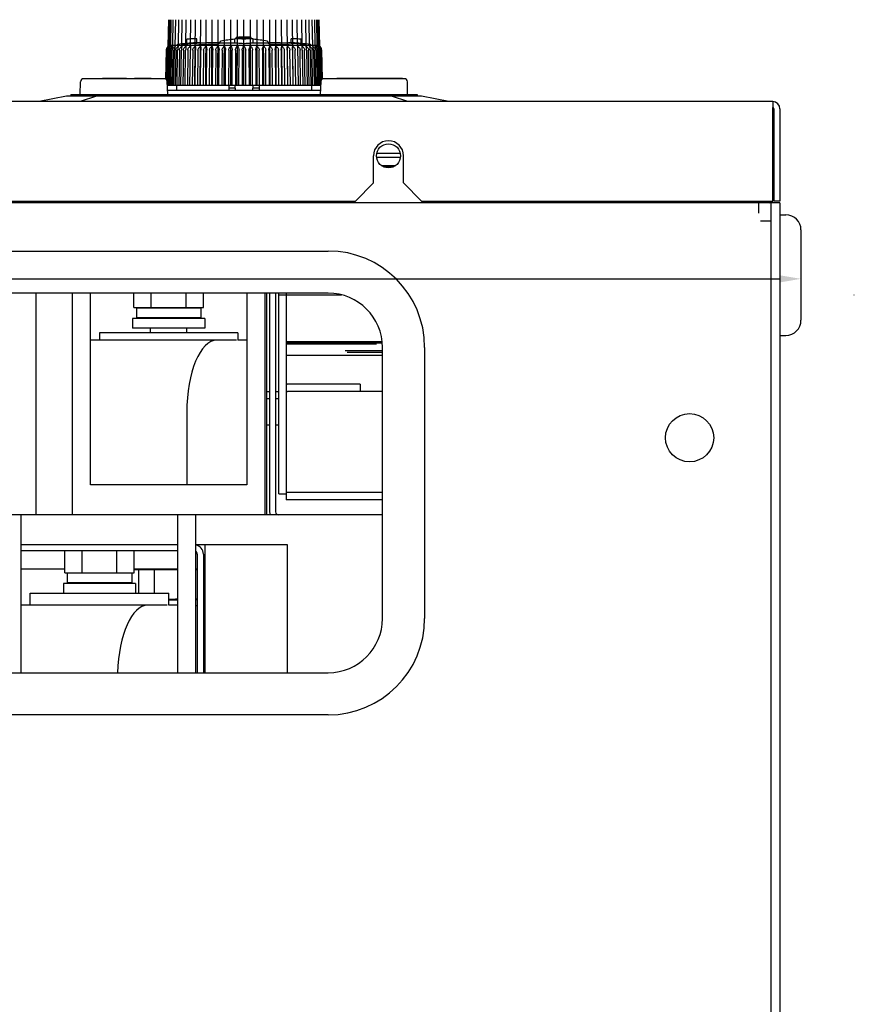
# Model space of a CAD drawing. Header units: millimetres. Extents: x 1117 to 38156, y -1945 to 7303.
# Tile 323 of 656: x 10977 to 11116, y 1520 to 1683. Entities that reach past the tile are written whole.
import ezdxf

# ---------------------------------------------------------------- set-up
doc = ezdxf.new("R2010")
doc.units = ezdxf.units.MM
doc.styles.get("Standard").update_dxf_attribs({"font": 'arial.ttf'})
doc.dimstyles.new('DIMSTYLE_1', dxfattribs={"dimtxt": 4.2, "dimasz": 3.6, "dimexe": 2.5, "dimexo": 0, "dimgap": 1.05, "dimtad": 1, "dimdsep": 46, "dimtxsty": 'Standard', "dimblk": '_FILLED', "dimblk1": '_FILLED', "dimblk2": '_FILLED', "dimcen": 0.09, "dimazin": 2, "dimtp": 0.01, "dimtm": 0.01, "dimtfac": 1, "dimtofl": 0, "dimtmove": 0, "dimatfit": 3, "dimldrblk": '_FILLED', "dimfxl": 0, "dimtolj": 1, "dimarcsym": 0})

# ---------------------------------------------------------------- blocks, each defined once
blk = doc.blocks.new('_FILLED')
at = {"color": 0, "linetype": 'ByBlock'}
blk.add_solid([(0, 0), (-1, 0.167), (-1, -0.167)], dxfattribs=at)
blk = doc.blocks.new('*D59')
at = {"color": 0, "linetype": 'Continuous', "lineweight": -2}
for p, q in [((10789.92, 1647.26), (10789.92, 1637.64)), ((11106.92, 1647.26), (11106.92, 1637.64)), ((10793.52, 1640.14), (11103.32, 1640.14))]:
    blk.add_line(p, q, dxfattribs=at)
at = {"layer": 'Defpoints', "color": 0, "linetype": 'Continuous'}
for p in [(10789.92, 1647.26), (11106.92, 1647.26), (11106.92, 1640.14)]:
    blk.add_point(p, dxfattribs=at)
at = {"color": 0, "linetype": 'Continuous', "lineweight": -2, "xscale": 3.6, "yscale": 3.6, "zscale": 3.6, "rotation": 180}
blk.add_blockref('_FILLED', (10789.92, 1640.14), dxfattribs=at)
at = {"color": 0, "linetype": 'Continuous', "lineweight": -2, "xscale": 3.6, "yscale": 3.6, "zscale": 3.6}
blk.add_blockref('_FILLED', (11106.92, 1640.14), dxfattribs=at)
at = {"color": 0, "linetype": 'Continuous', "insert": (10948.42, 1646.79), "char_height": 4.2, "width": 8.4, "attachment_point": 2, "line_spacing_factor": 0.9}
blk.add_mtext('\\A1;317', dxfattribs=at)

msp = doc.modelspace()

# ---------------------------------------------------------------- linework, layer by layer
at = {"color": 7, "linetype": 'Continuous'}
for p, q in [((11001.833, 1678.751), (11001.91, 1683.162)), ((11001.881, 1678.751), (11001.958, 1683.162)), ((11002.024, 1678.751), (11002.1, 1683.162)), ((11002.262, 1678.751), (11002.336, 1683.162)), ((11002.592, 1678.751), (11002.664, 1683.162)), ((11003.012, 1678.751), (11003.082, 1683.162)), ((11003.519, 1678.751), (11003.586, 1683.162)), ((11004.109, 1678.751), (11004.172, 1683.162)), ((11004.777, 1678.751), (11004.836, 1683.162)), ((11005.519, 1678.751), (11005.574, 1683.162)), ((11006.255, 1672.164), (11006.378, 1683.162)), ((11007.134, 1672.164), (11007.244, 1683.162)), ((11008.068, 1672.164), (11008.164, 1683.162)), ((11009.051, 1672.164), (11009.132, 1683.162)), ((11010.074, 1672.164), (11010.14, 1683.162)), ((11011.131, 1672.164), (11011.181, 1683.162)), ((11012.213, 1672.164), (11012.246, 1683.162)), ((11013.311, 1672.164), (11013.328, 1683.162)), ((11014.418, 1672.164), (11014.418, 1683.162)), ((11015.525, 1672.164), (11015.508, 1683.162)), ((11016.623, 1672.164), (11016.59, 1683.162)), ((11017.705, 1672.164), (11017.655, 1683.162)), ((11018.762, 1672.164), (11018.696, 1683.162)), ((11019.785, 1672.164), (11019.704, 1683.162)), ((11020.768, 1672.164), (11020.672, 1683.162)), ((11021.702, 1672.164), (11021.592, 1683.162)), ((11022.581, 1672.164), (11022.458, 1683.162)), ((11023.317, 1678.751), (11023.263, 1683.162)), ((11024.059, 1678.751), (11024, 1683.162)), ((11024.727, 1678.751), (11024.664, 1683.162)), ((11025.317, 1678.751), (11025.25, 1683.162)), ((11025.824, 1678.751), (11025.754, 1683.162)), ((11026.244, 1678.751), (11026.172, 1683.162)), ((11026.574, 1678.751), (11026.5, 1683.162)), ((11026.812, 1678.751), (11026.736, 1683.162)), ((11026.955, 1678.751), (11026.878, 1683.162)), ((11027.003, 1678.751), (11026.926, 1683.162)), ((11002.16, 1678.93), (11002.218, 1678.938)), ((11002.218, 1678.938), (11026.618, 1678.938)), ((11004.1, 1679.017), (11004.107, 1679.018)), ((11004.918, 1679.219), (11004.918, 1679.922)), ((11005.519, 1678.751), (11005.511, 1678.084)), ((11006.256, 1672.264), (11006.329, 1678.751)), ((11006.584, 1679.311), (11006.584, 1680.011)), ((11007.015, 1679.319), (11008.117, 1679.319)), ((11007.135, 1672.264), (11007.2, 1678.751)), ((11008.069, 1672.264), (11008.126, 1678.751)), ((11008.111, 1679.319), (11008.119, 1679.319)), ((11008.556, 1679.316), (11008.424, 1679.317)), ((11008.751, 1679.313), (11008.556, 1679.316)), ((11009.208, 1679.304), (11008.751, 1679.313)), ((11009.052, 1672.264), (11009.099, 1678.751)), ((11009.453, 1679.299), (11009.208, 1679.304)), ((11009.604, 1679.297), (11009.453, 1679.299)), ((11009.742, 1679.296), (11009.604, 1679.297)), ((11009.868, 1679.295), (11009.742, 1679.296)), ((11009.983, 1679.295), (11009.868, 1679.295)), ((11010.085, 1679.296), (11009.983, 1679.295)), ((11010.075, 1672.264), (11010.114, 1678.751)), ((11010.333, 1679.245), (11010.081, 1679.028)), ((11010.174, 1679.298), (11010.085, 1679.296)), ((11010.347, 1679.303), (11010.318, 1679.302)), ((11010.366, 1679.269), (11010.333, 1679.245)), ((11010.418, 1679.307), (11010.418, 1679.4)), ((11010.533, 1679.319), (11010.495, 1679.316)), ((11010.531, 1679.319), (11012.918, 1679.319)), ((11011.131, 1672.264), (11011.161, 1678.751)), ((11012.213, 1672.264), (11012.233, 1678.751)), ((11012.918, 1679.311), (11012.918, 1680.011)), ((11013.118, 1680.009), (11013.118, 1680.214)), ((11013.311, 1672.264), (11013.321, 1678.751)), ((11014.418, 1679.219), (11014.418, 1679.922)), ((11014.418, 1672.264), (11014.418, 1678.751)), ((11015.352, 1680.11), (11015.352, 1680.188)), ((11015.352, 1680.004), (11015.352, 1680.072)), ((11015.525, 1672.264), (11015.515, 1678.751)), ((11015.618, 1680.008), (11015.618, 1680.222)), ((11015.918, 1679.311), (11015.918, 1680.011)), ((11015.918, 1679.319), (11018.305, 1679.319)), ((11016.623, 1672.264), (11016.603, 1678.751)), ((11017.705, 1672.264), (11017.675, 1678.751)), ((11018.418, 1679.307), (11018.418, 1679.4)), ((11018.503, 1679.245), (11018.458, 1679.277)), ((11018.503, 1679.245), (11018.755, 1679.028)), ((11018.503, 1679.245), (11018.503, 1679.245)), ((11018.761, 1672.264), (11018.722, 1678.751)), ((11018.888, 1679.295), (11018.78, 1679.296)), ((11019.008, 1679.295), (11018.888, 1679.295)), ((11019.14, 1679.296), (11019.008, 1679.295)), ((11019.285, 1679.298), (11019.14, 1679.296)), ((11019.442, 1679.3), (11019.285, 1679.298)), ((11020.072, 1679.312), (11019.442, 1679.3)), ((11019.785, 1672.264), (11019.737, 1678.751)), ((11020.271, 1679.316), (11020.072, 1679.312)), ((11020.412, 1679.317), (11020.271, 1679.316)), ((11020.412, 1679.317), (11020.717, 1679.319)), ((11020.767, 1672.264), (11020.711, 1678.751)), ((11020.719, 1679.319), (11021.821, 1679.319)), ((11021.701, 1672.264), (11021.637, 1678.751)), ((11022.252, 1679.311), (11022.252, 1680.011)), ((11022.58, 1672.264), (11022.508, 1678.751)), ((11023.317, 1678.751), (11023.397, 1672.264)), ((11023.918, 1679.219), (11023.918, 1679.922)), ((11024.729, 1679.018), (11024.736, 1679.017)), ((11026.676, 1678.93), (11026.618, 1678.938)), ((11001.439, 1673.284), (11001.523, 1678.084)), ((11001.546, 1678.084), (11001.462, 1673.271)), ((11001.514, 1673.237), (11001.598, 1678.084)), ((11001.667, 1678.084), (11001.582, 1673.153)), ((11001.682, 1672.894), (11001.771, 1678.084)), ((11001.885, 1678.084), (11001.787, 1672.264)), ((11001.941, 1672.264), (11002.04, 1678.084)), ((11002.199, 1678.084), (11002.103, 1672.264)), ((11002.307, 1672.264), (11002.403, 1678.084)), ((11002.605, 1678.084), (11002.513, 1672.264)), ((11002.765, 1672.264), (11002.857, 1678.084)), ((11003.102, 1678.084), (11003.014, 1672.264)), ((11003.312, 1672.264), (11003.4, 1678.084)), ((11003.684, 1678.084), (11003.601, 1672.264)), ((11003.943, 1672.264), (11004.026, 1678.084)), ((11004.348, 1678.084), (11004.27, 1672.264)), ((11004.654, 1672.264), (11004.732, 1678.084)), ((11005.089, 1678.084), (11005.017, 1672.264)), ((11005.439, 1672.264), (11005.511, 1678.084)), ((11005.901, 1678.084), (11005.835, 1672.264)), ((11006.292, 1672.264), (11006.358, 1678.084)), ((11006.777, 1678.084), (11006.719, 1672.264)), ((11007.208, 1672.264), (11007.266, 1678.084)), ((11007.712, 1678.084), (11007.661, 1672.264)), ((11008.178, 1672.264), (11008.229, 1678.084)), ((11008.698, 1678.084), (11008.655, 1672.264)), ((11009.196, 1672.264), (11009.239, 1678.084)), ((11009.727, 1678.084), (11009.693, 1672.264)), ((11010.253, 1672.264), (11010.288, 1678.084)), ((11010.792, 1678.084), (11010.766, 1672.264)), ((11011.342, 1672.264), (11011.369, 1678.084)), ((11011.885, 1678.084), (11011.867, 1672.264)), ((11012.455, 1672.264), (11012.473, 1678.084)), ((11012.997, 1678.084), (11012.988, 1672.264)), ((11013.582, 1672.264), (11013.591, 1678.084)), ((11014.12, 1678.084), (11014.12, 1672.264)), ((11014.716, 1672.264), (11014.716, 1678.084)), ((11015.245, 1678.084), (11015.254, 1672.264)), ((11015.848, 1672.264), (11015.839, 1678.084)), ((11016.363, 1678.084), (11016.381, 1672.264)), ((11016.969, 1672.264), (11016.951, 1678.084)), ((11017.467, 1678.084), (11017.494, 1672.264)), ((11018.07, 1672.264), (11018.044, 1678.084)), ((11018.548, 1678.084), (11018.583, 1672.264)), ((11019.143, 1672.264), (11019.109, 1678.084)), ((11019.597, 1678.084), (11019.64, 1672.264)), ((11020.181, 1672.264), (11020.138, 1678.084)), ((11020.607, 1678.084), (11020.658, 1672.264)), ((11021.175, 1672.264), (11021.124, 1678.084)), ((11021.57, 1678.084), (11021.628, 1672.264)), ((11022.117, 1672.264), (11022.059, 1678.084)), ((11022.478, 1678.084), (11022.544, 1672.264)), ((11023.001, 1672.264), (11022.935, 1678.084)), ((11023.819, 1672.264), (11023.747, 1678.084)), ((11024.104, 1678.084), (11024.182, 1672.264)), ((11024.566, 1672.264), (11024.488, 1678.084)), ((11024.81, 1678.084), (11024.893, 1672.264)), ((11025.235, 1672.264), (11025.152, 1678.084)), ((11025.436, 1678.084), (11025.524, 1672.264)), ((11025.823, 1672.264), (11025.735, 1678.084)), ((11025.979, 1678.084), (11026.071, 1672.264)), ((11026.323, 1672.264), (11026.231, 1678.084)), ((11026.433, 1678.084), (11026.529, 1672.264)), ((11026.733, 1672.264), (11026.637, 1678.084)), ((11026.796, 1678.084), (11026.895, 1672.264)), ((11027.049, 1672.264), (11026.951, 1678.084)), ((11027.065, 1678.084), (11027.155, 1672.894)), ((11027.254, 1673.153), (11027.169, 1678.084)), ((11027.238, 1678.084), (11027.322, 1673.237)), ((11027.374, 1673.271), (11027.29, 1678.084)), ((11027.313, 1678.084), (11027.397, 1673.284)), ((10987.236, 1670.764), (10987.273, 1672.873)), ((11001.183, 1673.364), (10987.773, 1673.364)), ((10990.939, 1673.364), (10990.939, 1673.464)), ((10990.939, 1673.464), (10994.918, 1673.464)), ((10991.939, 1673.364), (10991.939, 1673.464)), ((10992.518, 1673.364), (10992.518, 1673.464)), ((10993.318, 1673.364), (10993.318, 1673.464)), ((10994.918, 1673.364), (10994.918, 1673.464)), ((10996.218, 1673.364), (10996.218, 1673.464)), ((10996.218, 1673.464), (10999.018, 1673.464)), ((10999.018, 1673.364), (10999.018, 1673.464)), ((11001.763, 1670.764), (11001.683, 1672.883)), ((11001.737, 1671.464), (11001.706, 1672.266)), ((11027.13, 1672.264), (11001.706, 1672.264)), ((11001.718, 1672.164), (11001.72, 1672.265)), ((11001.766, 1672.164), (11001.768, 1672.265)), ((11001.911, 1672.164), (11001.913, 1672.265)), ((11002.151, 1672.164), (11002.152, 1672.264)), ((11002.484, 1672.164), (11002.486, 1672.265)), ((11002.908, 1672.164), (11002.909, 1672.264)), ((11003.218, 1672.264), (11003.218, 1671.464)), ((11003.42, 1672.164), (11003.421, 1672.264)), ((11004.015, 1672.164), (11004.016, 1672.264)), ((11004.689, 1672.164), (11004.691, 1672.264)), ((11005.438, 1672.164), (11005.439, 1672.264)), ((11011.918, 1672.264), (11011.89, 1671.464)), ((11012.918, 1672.264), (11012.946, 1671.464)), ((11015.89, 1671.464), (11015.918, 1672.264)), ((11016.918, 1672.264), (11016.946, 1671.464)), ((11023.398, 1672.164), (11023.397, 1672.264)), ((11024.147, 1672.164), (11024.145, 1672.264)), ((11024.821, 1672.164), (11024.82, 1672.264)), ((11025.417, 1672.164), (11025.415, 1672.264)), ((11025.618, 1672.264), (11025.618, 1671.464)), ((11025.928, 1672.164), (11025.927, 1672.264)), ((11026.352, 1672.164), (11026.35, 1672.265)), ((11026.685, 1672.164), (11026.684, 1672.264)), ((11026.925, 1672.164), (11026.923, 1672.265)), ((11027.07, 1672.164), (11027.068, 1672.265)), ((11027.153, 1672.883), (11027.073, 1670.764)), ((11027.118, 1672.164), (11027.116, 1672.265)), ((11041.063, 1673.364), (11027.653, 1673.364)), ((11029.818, 1673.364), (11029.818, 1673.464)), ((11029.818, 1673.464), (11040.726, 1673.464)), ((11032.618, 1673.364), (11032.618, 1673.464)), ((11033.668, 1673.364), (11033.668, 1673.464)), ((11038.168, 1673.364), (11038.168, 1673.464)), ((11038.682, 1673.364), (11038.682, 1673.464)), ((11038.824, 1673.364), (11038.824, 1673.464)), ((11039.175, 1673.364), (11039.175, 1673.464)), ((11039.42, 1673.364), (11039.42, 1673.464)), ((11040.114, 1673.364), (11040.114, 1673.464)), ((11040.441, 1673.364), (11040.441, 1673.464)), ((11040.726, 1673.364), (11040.726, 1673.464)), ((11041.6, 1670.764), (11041.563, 1672.873)), ((10984.918, 1670.464), (10980.418, 1669.564)), ((11043.918, 1670.464), (10984.918, 1670.464)), ((10985.668, 1670.764), (10985.668, 1670.464)), ((10985.668, 1670.764), (11043.168, 1670.764)), ((10989.918, 1670.464), (10987.218, 1669.564)), ((11001.737, 1671.464), (11027.099, 1671.464)), ((11011.904, 1671.864), (11012.932, 1671.864)), ((11015.904, 1671.864), (11016.932, 1671.864)), ((11041.618, 1669.564), (11038.918, 1670.464)), ((11043.168, 1670.764), (11043.168, 1670.464)), ((11048.418, 1669.564), (11043.918, 1670.464)), ((11102.218, 1669.564), (10843.475, 1669.564)), ((11102.218, 1669.564), (11102.218, 1668.598)), ((11102.218, 1653.064), (11102.218, 1668.598)), ((11102.418, 1668.364), (11102.418, 1653.064)), ((11103.418, 1668.364), (11103.418, 1653.064)), ((11040.375, 1660.964), (11036.461, 1660.964)), ((11035.918, 1656.064), (11035.918, 1660.564)), ((11040.39, 1660.264), (11036.446, 1660.264)), ((11040.918, 1656.064), (11040.918, 1660.564)), ((11037.219, 1658.964), (11039.617, 1658.964)), ((11037.564, 1658.759), (11039.272, 1658.759)), ((11032.918, 1653.064), (11035.918, 1656.064)), ((11040.918, 1656.064), (11043.918, 1653.064)), ((11103.418, 1652.764), (10793.418, 1652.764)), ((10863.918, 1653.064), (11032.918, 1653.064)), ((11043.918, 1653.064), (11102.218, 1653.064)), ((11099.918, 1652.78), (11099.918, 1653.064)), ((11099.918, 1651.064), (11099.918, 1652.764)), ((11100.118, 1652.866), (11100.118, 1653.064)), ((11101.618, 1652.866), (11101.618, 1653.064)), ((11101.918, 1652.764), (11101.918, 1359.464)), ((11103.418, 1653.064), (11102.418, 1653.064)), ((11103.418, 1652.764), (11103.418, 1359.464)), ((11100.218, 1649.764), (11101.918, 1649.764)), ((11103.418, 1650.764), (11104.418, 1650.764)), ((11106.918, 1648.264), (11106.918, 1633.264)), ((10830.418, 1644.764), (11028.418, 1644.764)), ((11028.418, 1637.764), (10830.418, 1637.764)), ((10979.918, 1600.964), (10979.918, 1637.764)), ((10985.918, 1600.964), (10985.918, 1637.764)), ((10988.918, 1605.964), (10988.918, 1637.764)), ((10996.145, 1635.364), (10996.145, 1637.764)), ((10999.031, 1635.364), (10999.031, 1637.764)), ((11004.805, 1635.364), (11004.805, 1637.764)), ((11007.692, 1635.364), (11007.692, 1637.764)), ((11014.918, 1637.764), (11014.918, 1605.964)), ((11017.918, 1600.964), (11017.918, 1637.764)), ((11018.168, 1637.764), (11018.168, 1600.964)), ((11018.668, 1637.764), (11018.668, 1601.464)), ((11019.668, 1637.764), (11019.668, 1601.464)), ((11020.218, 1604.464), (11020.218, 1637.764)), ((11021.418, 1637.764), (11021.418, 1603.464)), ((11020.144, 1637.464), (11030.633, 1637.464)), ((11024.108, 1637.464), (11027.312, 1637.464)), ((11024.21, 1637.464), (11027.21, 1637.464)), ((11025.21, 1637.464), (11026.21, 1637.464)), ((11115.699, 1637.464), (11115.775, 1637.464)), ((10996.145, 1635.364), (11007.692, 1635.364)), ((10996.568, 1635.264), (10996.568, 1633.664)), ((11007.268, 1635.264), (10996.568, 1635.264)), ((10998.918, 1635.264), (10998.918, 1635.364)), ((11004.918, 1635.264), (11004.918, 1635.364)), ((11007.268, 1635.264), (11007.268, 1633.664)), ((10995.918, 1633.564), (10995.918, 1631.964)), ((11007.918, 1633.564), (10995.918, 1633.564)), ((11007.268, 1633.664), (10996.568, 1633.664)), ((10998.918, 1633.564), (10998.918, 1633.664)), ((11004.918, 1633.564), (11004.918, 1633.664)), ((11007.918, 1633.564), (11007.918, 1631.964)), ((11007.918, 1631.964), (10995.918, 1631.964)), ((10998.918, 1631.164), (10998.918, 1631.964)), ((11004.918, 1631.164), (11004.918, 1631.964)), ((10990.686, 1629.964), (10988.918, 1629.964)), ((10990.418, 1631.164), (10990.418, 1629.964)), ((11013.418, 1631.164), (10990.418, 1631.164)), ((11013.15, 1629.964), (10990.686, 1629.964)), ((11013.418, 1631.164), (11013.418, 1629.964)), ((11014.918, 1629.964), (11013.418, 1629.964)), ((11021.418, 1629.764), (11037.305, 1629.764)), ((11103.418, 1630.764), (11104.418, 1630.764)), ((11037.339, 1629.464), (11021.418, 1629.464)), ((11021.418, 1629.328), (11036.418, 1629.328)), ((11031.243, 1629.464), (11031.243, 1629.328)), ((11031.243, 1629.328), (11031.243, 1629.464)), ((11031.243, 1628.264), (11037.418, 1628.264)), ((11031.543, 1627.964), (11037.293, 1627.964)), ((11037.418, 1583.764), (11037.418, 1628.764)), ((11044.418, 1628.764), (11044.418, 1583.764)), ((11021.418, 1627.464), (11037.418, 1627.464)), ((11018.168, 1621.464), (11018.668, 1621.464)), ((11019.668, 1621.464), (11020.218, 1621.464)), ((11033.718, 1622.664), (11021.618, 1622.664)), ((11033.008, 1621.464), (11021.618, 1621.464)), ((11037.418, 1621.464), (11033.008, 1621.464)), ((11033.718, 1622.664), (11033.718, 1621.464)), ((11018.168, 1620.264), (11018.668, 1620.264)), ((11019.668, 1620.264), (11020.218, 1620.264)), ((11004.918, 1617.964), (11004.918, 1605.964)), ((11018.668, 1615.864), (11018.168, 1615.864)), ((11020.218, 1615.864), (11019.668, 1615.864)), ((11014.918, 1605.964), (10988.918, 1605.964)), ((11020.218, 1604.464), (11021.418, 1604.464)), ((11037.418, 1604.664), (11021.418, 1604.664)), ((11037.418, 1603.464), (11021.418, 1603.464)), ((11037.418, 1600.964), (10821.418, 1600.964)), ((10977.418, 1574.764), (10977.418, 1600.964)), ((11003.418, 1574.764), (11003.418, 1600.964)), ((11006.418, 1574.764), (11006.418, 1600.964)), ((11003.418, 1595.964), (10977.418, 1595.964)), ((11021.668, 1595.964), (11006.418, 1595.964)), ((11007.918, 1595.964), (11007.918, 1574.764)), ((11021.668, 1574.764), (11021.668, 1595.964)), ((11003.418, 1594.964), (10977.418, 1594.964)), ((10984.645, 1591.364), (10984.645, 1594.964)), ((10987.531, 1591.364), (10987.531, 1594.964)), ((10993.305, 1591.364), (10993.305, 1594.964)), ((10996.192, 1591.364), (10996.192, 1594.964)), ((11006.668, 1594.464), (11006.668, 1574.764)), ((11007.668, 1594.464), (11007.668, 1574.764)), ((10984.645, 1591.964), (10977.418, 1591.964)), ((10984.645, 1591.364), (10996.192, 1591.364)), ((10985.068, 1591.264), (10985.068, 1589.664)), ((10995.768, 1591.264), (10985.068, 1591.264)), ((10987.418, 1591.264), (10987.418, 1591.364)), ((10993.418, 1591.264), (10993.418, 1591.364)), ((10995.768, 1591.264), (10995.768, 1589.664)), ((11003.418, 1591.964), (10996.192, 1591.964)), ((11003.418, 1591.864), (10996.192, 1591.864)), ((10996.972, 1587.964), (10996.972, 1591.864)), ((10999.57, 1587.964), (10999.57, 1591.864)), ((11006.668, 1591.964), (11006.418, 1591.964)), ((11006.668, 1591.864), (11006.418, 1591.864)), ((11007.918, 1591.964), (11007.668, 1591.964)), ((11007.918, 1591.864), (11007.668, 1591.864)), ((10984.418, 1589.564), (10984.418, 1587.964)), ((10996.418, 1589.564), (10984.418, 1589.564)), ((10995.768, 1589.664), (10985.068, 1589.664)), ((10987.418, 1589.564), (10987.418, 1589.664)), ((10993.418, 1589.564), (10993.418, 1589.664)), ((10996.418, 1589.564), (10996.418, 1587.964)), ((10978.918, 1585.964), (10978.918, 1587.964)), ((10978.918, 1587.964), (11001.918, 1587.964)), ((11001.918, 1585.964), (11001.918, 1587.964)), ((11001.65, 1585.964), (10977.418, 1585.964)), ((11001.918, 1586.864), (11003.418, 1586.864)), ((11003.418, 1585.964), (11001.918, 1585.964)), ((11006.668, 1585.864), (11006.418, 1585.864)), ((11007.918, 1585.864), (11007.668, 1585.864)), ((10830.418, 1574.764), (11028.418, 1574.764)), ((11028.418, 1567.764), (10830.418, 1567.764))]:
    msp.add_line(p, q, dxfattribs=at)
for points in [[(11010.318, 1679.302), (11010.286, 1679.301), (11010.252, 1679.3), (11010.215, 1679.299), (11010.174, 1679.298)], [(11010.433, 1679.308), (11010.416, 1679.307), (11010.395, 1679.306), (11010.372, 1679.305), (11010.347, 1679.303)], [(11010.416, 1679.307), (11010.396, 1679.306), (11010.373, 1679.305), (11010.347, 1679.303)], [(11010.495, 1679.316), (11010.405, 1679.291), (11010.366, 1679.269)], [(11010.46, 1679.31), (11010.448, 1679.309), (11010.433, 1679.308)], [(11018.458, 1679.277), (11018.348, 1679.316), (11018.304, 1679.319)], [(11018.428, 1679.307), (11018.409, 1679.308), (11018.394, 1679.309), (11018.381, 1679.31), (11018.371, 1679.311), (11018.364, 1679.312), (11018.363, 1679.312)], [(11018.78, 1679.296), (11018.685, 1679.297), (11018.642, 1679.298), (11018.603, 1679.299), (11018.566, 1679.3), (11018.532, 1679.302), (11018.502, 1679.303), (11018.474, 1679.304), (11018.45, 1679.305), (11018.428, 1679.307)]]:
    msp.add_lwpolyline(points, dxfattribs=at)
for centre, radius in [((11038.418, 1660.564), 2), ((11088.418, 1613.764), 4)]:
    msp.add_circle(centre, radius, dxfattribs=at)
for centre, radius, start, end in [((11014.343, 1665.143), 15.121, 90.79918, 92.90183), ((11014.505, 1665.347), 14.917, 90.33326, 91.75873), ((11014.505, 1665.349), 14.915, 89.10615, 90.33316), ((11014.504, 1665.332), 14.931, 85.72207, 89.10516), ((11002.405, 1678.085), 0.878, 130.66947, 142.30071), ((11002.405, 1678.085), 0.878, 130.66702, 142.30348), ((11002.483, 1678.119), 0.873, 140.95113, 147.38378), ((11002.47, 1678.129), 0.857, 139.80247, 140.94181), ((11002.455, 1678.142), 0.837, 133.34882, 139.82902), ((11002.419, 1678.068), 0.9, 106.72489, 130.66532), ((11002.666, 1678.154), 0.877, 144.04661, 150.22671), ((11002.64, 1678.172), 0.845, 142.92243, 144.02921), ((11002.609, 1678.197), 0.805, 136.56968, 142.97812), ((11002.963, 1678.187), 0.9, 147.62828, 153.4353), ((11002.921, 1678.213), 0.851, 146.55055, 147.60326), ((11003.418, 1678.82), 0.2, 99.49673, 143.33926), ((11007.015, 1657.319), 22, 95.46914, 99.49673), ((11006.804, 1659.515), 20.494, 93.42993, 95.27982), ((11006.829, 1659.149), 20.161, 93.15714, 95.43763), ((11006.924, 1657.634), 22.378, 93.08889, 93.4489), ((11007.096, 1654.075), 25.941, 91.13025, 93.04388), ((11006.97, 1656.792), 22.522, 92.81657, 93.18721), ((11007.114, 1653.572), 25.745, 91.18003, 92.78408), ((11010.608, 1606.1), 72.96, 91.71109, 93.29274), ((11007.015, 1657.319), 22, 90, 91.12245), ((11008.116, 1648.128), 31.19, 89.43459, 89.99344), ((11010.618, 1679.4), 0.2, 100.95278, 180), ((11014.418, 1659.764), 20.2, 94.26124, 100.95278), ((11014.344, 1665.124), 15.14, 92.90203, 94.64643), ((11014.418, 1659.764), 20.472, 86.63955, 93.64085), ((11014.418, 1659.764), 20.368, 87.37155, 93.65947), ((11014.418, 1659.764), 20.33, 87.36662, 93.66634), ((11012.467, 1618.935), 61.078, 88.16905, 89.38885), ((11014.505, 1665.333), 14.931, 91.75907, 93.89779), ((11014.418, 1659.764), 20.486, 86.64186, 92.59541), ((11016.247, 1623.679), 56.332, 90.90996, 91.86027), ((11014.418, 1659.764), 20.446, 86.63525, 87.38158), ((11016.592, 1604.349), 75.665, 90.73776, 90.93917), ((11014.418, 1659.764), 20.2, 79.04722, 85.73876), ((11018.218, 1679.4), 0.2, 0, 79.04722), ((11018.252, 1606.654), 72.406, 86.69941, 88.29432), ((11021.821, 1657.319), 22, 88.87755, 90), ((11021.74, 1654.075), 25.941, 86.95612, 88.86975), ((11021.722, 1653.572), 25.745, 87.21581, 88.81998), ((11021.866, 1656.792), 22.522, 86.81278, 87.18331), ((11022.008, 1659.208), 20.802, 84.73055, 86.94036), ((11022.008, 1659.149), 20.161, 84.56237, 86.84286), ((11021.821, 1657.319), 22, 80.50327, 84.53086), ((11025.418, 1678.82), 0.2, 36.66074, 80.50327), ((11025.915, 1678.213), 0.851, 32.39742, 33.44953), ((11025.859, 1678.179), 0.917, 26.61626, 32.32039), ((11026.417, 1678.068), 0.9, 49.33468, 73.27511), ((11026.22, 1678.191), 0.815, 37.0596, 43.39244), ((11026.195, 1678.172), 0.846, 35.97151, 37.07766), ((11026.161, 1678.148), 0.887, 29.80909, 35.91784), ((11026.377, 1678.139), 0.842, 40.18881, 46.6332), ((11026.431, 1678.085), 0.878, 37.69926, 49.33053), ((11026.431, 1678.085), 0.878, 37.6965, 49.33298), ((11026.366, 1678.129), 0.857, 39.05893, 40.19762), ((11026.349, 1678.116), 0.878, 32.63506, 39.03029), ((11002.448, 1678.067), 0.925, 168.92914, 178.44051), ((11002.443, 1678.068), 0.92, 168.90485, 178.55987), ((11002.433, 1678.068), 0.91, 178.55489, 178.99961), ((11002.438, 1678.068), 0.915, 165.55468, 168.89139), ((11002.386, 1678.069), 0.84, 178.65528, 179.00345), ((11002.428, 1678.071), 0.905, 157.7718, 165.57653), ((11002.425, 1678.072), 0.902, 153.78632, 157.77004), ((11002.609, 1678.066), 1.011, 171.46308, 179.00424), ((11002.596, 1678.068), 0.998, 169.88594, 171.45412), ((11002.585, 1678.07), 0.987, 164.10413, 169.90253), ((11002.414, 1678.078), 0.889, 145.79231, 153.80193), ((11002.574, 1678.073), 0.975, 162.19478, 164.09983), ((11002.552, 1678.081), 0.952, 156.12277, 162.21771), ((11002.454, 1678.07), 0.787, 178.23315, 179.01454), ((11002.41, 1678.081), 0.884, 142.29427, 145.78939), ((11002.539, 1678.086), 0.938, 155.37005, 156.11532), ((11002.518, 1678.097), 0.914, 148.59478, 155.40345), ((11002.502, 1678.106), 0.896, 147.35425, 148.58405), ((11002.901, 1678.064), 1.13, 172.28039, 179.01853), ((11002.881, 1678.067), 1.11, 170.86256, 172.2688), ((11002.86, 1678.071), 1.089, 165.65483, 170.88561), ((11002.838, 1678.076), 1.066, 163.92049, 165.64866), ((11002.799, 1678.088), 1.026, 158.36796, 163.95554), ((11002.774, 1678.098), 0.999, 157.6681, 158.35603), ((11002.735, 1678.115), 0.956, 151.35298, 157.72338), ((11002.704, 1678.131), 0.921, 150.1726, 151.33507), ((11003.333, 1678.062), 1.294, 173.15666, 179.04083), ((11003.304, 1678.065), 1.264, 171.91322, 173.14489), ((11003.27, 1678.071), 1.23, 167.3325, 171.94036), ((11003.235, 1678.078), 1.194, 165.79452, 167.32513), ((11003.175, 1678.094), 1.132, 160.83787, 165.83826), ((11003.136, 1678.108), 1.09, 160.20278, 160.82265), ((11003.073, 1678.132), 1.023, 154.45574, 160.27563), ((11003.024, 1678.155), 0.969, 153.35852, 154.43192), ((11025.812, 1678.155), 0.969, 25.56692, 26.64034), ((11025.747, 1678.125), 1.041, 19.77348, 25.49549), ((11025.702, 1678.109), 1.088, 19.17464, 19.79571), ((11025.645, 1678.09), 1.148, 14.19711, 19.12766), ((11025.606, 1678.08), 1.189, 12.67102, 14.20809), ((11025.554, 1678.069), 1.242, 8.08121, 12.6457), ((11025.536, 1678.066), 1.26, 6.85164, 8.08722), ((11025.502, 1678.062), 1.295, 0.9625, 6.8407), ((11026.132, 1678.131), 0.921, 28.66367, 29.82617), ((11026.091, 1678.11), 0.967, 22.31365, 28.61036), ((11026.064, 1678.098), 0.997, 21.64095, 22.33023), ((11026.026, 1678.084), 1.037, 16.07409, 21.60341), ((11026.002, 1678.077), 1.062, 14.34699, 16.08247), ((11025.968, 1678.069), 1.097, 9.13335, 14.32595), ((11025.959, 1678.067), 1.107, 7.72724, 9.13794), ((11025.934, 1678.064), 1.132, 0.98528, 7.71659), ((11026.334, 1678.106), 0.896, 31.41461, 32.64445), ((11026.313, 1678.094), 0.92, 24.61865, 31.38351), ((11026.426, 1678.081), 0.884, 34.21058, 37.7057), ((11026.299, 1678.087), 0.936, 23.8814, 24.62815), ((11026.278, 1678.078), 0.959, 17.80367, 23.85694), ((11026.42, 1678.077), 0.892, 26.21706, 34.20017), ((11026.381, 1678.07), 0.788, 0.9854, 1.71326), ((11026.266, 1678.074), 0.971, 15.89537, 17.80848), ((11026.246, 1678.069), 0.992, 10.11213, 15.88093), ((11026.415, 1678.074), 0.897, 22.20855, 26.21423), ((11026.243, 1678.068), 0.995, 8.54146, 10.11462), ((11026.227, 1678.066), 1.011, 0.99843, 8.53514), ((11026.402, 1678.069), 0.911, 14.4537, 22.20451), ((11026.407, 1678.071), 0.906, 11.08272, 14.45206), ((11026.388, 1678.067), 0.925, 1.55949, 11.07088), ((11026.409, 1678.068), 0.904, 1.0005, 1.54128), ((10987.773, 1672.864), 0.5, 90.0142, 179), ((11001.183, 1672.864), 0.5, 2.17632, 90), ((11027.653, 1672.864), 0.5, 90, 177.82372), ((11041.063, 1672.864), 0.5, 1, 89.9858), ((11102.218, 1668.364), 1.2, 0, 90), ((11102.218, 1668.364), 0.2, 0, 90), ((11038.418, 1660.564), 2.5, 0, 180), ((11101.72, 1652.866), 1.602, 180, 183.78909), ((11101.72, 1652.866), 0.102, 180, 270), ((11104.418, 1648.264), 2.5, 0, 90), ((11028.418, 1628.764), 16, 0, 90), ((11028.418, 1628.764), 9, 0, 90), ((11104.418, 1633.264), 2.5, 270, 0), ((11021.618, 1622.864), 1.4, 261.567, 270), ((11021.618, 1622.864), 0.2, 180, 270), ((11020.168, 1601.464), 1.5, 180, 199.55064), ((11020.168, 1601.464), 0.5, 180, 270), ((11006.168, 1594.464), 1.5, 0, 80.18552), ((11006.168, 1594.464), 0.5, 0, 59.64444), ((11002.168, 1599.269), 12.301, 268.83703, 275.83447), ((11006.064, 1590.074), 3.107, 276.54574, 281.21435), ((11003.251, 1596.366), 10, 288.46433, 290.00483), ((11028.418, 1583.764), 16, 270, 0), ((11028.418, 1583.764), 9, 270, 0)]:
    msp.add_arc(centre, radius, start, end, dxfattribs=at)
for centre, end_param in [((11009.918, 1617.964), 1.5707963), ((10998.418, 1573.964), 1.5040514)]:
    msp.add_ellipse(centre, major_axis=(0, 12), ratio=0.4166667, start_param=0, end_param=end_param, dxfattribs=at)
for points, knots in [([(11001.546, 1678.089), (11001.548, 1678.157), (11001.567, 1678.291), (11001.64, 1678.474), (11001.747, 1678.629), (11001.835, 1678.714), (11001.881, 1678.751)], [0, 0, 0, 0, 0.2670316, 0.5246219, 0.7687251, 1, 1, 1, 1]), ([(11001.667, 1678.094), (11001.67, 1678.162), (11001.691, 1678.296), (11001.769, 1678.478), (11001.883, 1678.631), (11001.976, 1678.715), (11002.024, 1678.751)], [0, 0, 0, 0, 0.2630881, 0.5188193, 0.7642482, 1, 1, 1, 1]), ([(11001.885, 1678.084), (11001.886, 1678.152), (11001.908, 1678.289), (11001.991, 1678.474), (11002.111, 1678.63), (11002.21, 1678.714), (11002.262, 1678.751)], [0, 0, 0, 0, 0.2595562, 0.5138316, 0.760488, 1, 1, 1, 1]), ([(11002.199, 1678.084), (11002.2, 1678.152), (11002.222, 1678.289), (11002.309, 1678.475), (11002.435, 1678.631), (11002.538, 1678.714), (11002.592, 1678.751)], [0, 0, 0, 0, 0.2565657, 0.5095097, 0.7572066, 1, 1, 1, 1]), ([(11002.262, 1678.751), (11002.257, 1678.745), (11002.24, 1678.723), (11002.223, 1678.7), (11002.211, 1678.682)], [0, 0, 0, 0, 0.243004, 1, 1, 1, 1]), ([(11002.592, 1678.751), (11002.533, 1678.667), (11002.437, 1678.449), (11002.405, 1678.215), (11002.403, 1678.084)], [0, 0, 0, 0, 0.4398354, 1, 1, 1, 1]), ([(11002.605, 1678.084), (11002.606, 1678.152), (11002.629, 1678.29), (11002.719, 1678.476), (11002.85, 1678.632), (11002.956, 1678.715), (11003.012, 1678.751)], [0, 0, 0, 0, 0.2541051, 0.5059629, 0.7545245, 1, 1, 1, 1]), ([(11003.012, 1678.751), (11002.99, 1678.711), (11002.948, 1678.62), (11002.88, 1678.4), (11002.859, 1678.214), (11002.857, 1678.084)], [0, 0, 0, 0, 0.1979318, 0.4335818, 1, 1, 1, 1]), ([(11003.102, 1678.084), (11003.103, 1678.153), (11003.126, 1678.29), (11003.219, 1678.476), (11003.353, 1678.632), (11003.462, 1678.715), (11003.519, 1678.751)], [0, 0, 0, 0, 0.2521597, 0.5032023, 0.7524965, 1, 1, 1, 1]), ([(11003.519, 1678.751), (11003.502, 1678.711), (11003.469, 1678.619), (11003.418, 1678.397), (11003.402, 1678.214), (11003.4, 1678.084)], [0, 0, 0, 0, 0.1929477, 0.4275094, 1, 1, 1, 1]), ([(11003.684, 1678.084), (11003.685, 1678.153), (11003.709, 1678.291), (11003.804, 1678.477), (11003.941, 1678.632), (11004.051, 1678.715), (11004.109, 1678.751)], [0, 0, 0, 0, 0.2508356, 0.5012508, 0.750969, 1, 1, 1, 1]), ([(11004.109, 1678.751), (11004.105, 1678.736), (11004.086, 1678.669), (11004.073, 1678.601), (11004.064, 1678.547)], [0, 0, 0, 0, 0.2183411, 1, 1, 1, 1]), ([(11004.107, 1679.018), (11004.768, 1679.122), (11006.101, 1679.274), (11007.441, 1679.319), (11008.111, 1679.319)], [0, 0, 0, 0, 0.4999689, 1, 1, 1, 1]), ([(11004.348, 1678.084), (11004.349, 1678.153), (11004.373, 1678.291), (11004.469, 1678.477), (11004.607, 1678.632), (11004.719, 1678.715), (11004.777, 1678.751)], [0, 0, 0, 0, 0.2500436, 0.5000977, 0.750094, 1, 1, 1, 1]), ([(11004.777, 1678.751), (11004.763, 1678.658), (11004.742, 1678.436), (11004.733, 1678.213), (11004.732, 1678.084)], [0, 0, 0, 0, 0.4193924, 1, 1, 1, 1]), ([(11005.089, 1678.084), (11005.09, 1678.153), (11005.114, 1678.291), (11005.21, 1678.477), (11005.349, 1678.632), (11005.46, 1678.715), (11005.519, 1678.751)], [0, 0, 0, 0, 0.2498189, 0.4997499, 0.7498194, 1, 1, 1, 1]), ([(11005.901, 1678.084), (11005.902, 1678.153), (11005.926, 1678.291), (11006.021, 1678.477), (11006.159, 1678.632), (11006.27, 1678.715), (11006.329, 1678.751)], [0, 0, 0, 0, 0.2501626, 0.5002089, 0.7501457, 1, 1, 1, 1]), ([(11006.329, 1678.751), (11006.341, 1678.658), (11006.356, 1678.436), (11006.359, 1678.213), (11006.358, 1678.084)], [0, 0, 0, 0, 0.4190005, 1, 1, 1, 1]), ([(11006.777, 1678.084), (11006.778, 1678.153), (11006.802, 1678.291), (11006.895, 1678.477), (11007.032, 1678.632), (11007.142, 1678.715), (11007.2, 1678.751)], [0, 0, 0, 0, 0.2510742, 0.5014754, 0.7510746, 1, 1, 1, 1]), ([(11007.2, 1678.751), (11007.211, 1678.71), (11007.23, 1678.617), (11007.26, 1678.395), (11007.267, 1678.213), (11007.266, 1678.084)], [0, 0, 0, 0, 0.1884633, 0.4218632, 1, 1, 1, 1]), ([(11007.712, 1678.084), (11007.713, 1678.152), (11007.736, 1678.29), (11007.827, 1678.476), (11007.961, 1678.632), (11008.069, 1678.715), (11008.126, 1678.751)], [0, 0, 0, 0, 0.2525196, 0.5035458, 0.7526608, 1, 1, 1, 1]), ([(11008.126, 1678.751), (11008.142, 1678.71), (11008.172, 1678.618), (11008.218, 1678.397), (11008.23, 1678.213), (11008.229, 1678.084)], [0, 0, 0, 0, 0.1922472, 0.4264875, 1, 1, 1, 1]), ([(11010.081, 1679.028), (11010.081, 1679.029), (11010.078, 1679.031), (11010.068, 1679.034), (11010.045, 1679.037), (11010.006, 1679.04), (11009.952, 1679.042), (11009.884, 1679.044), (11009.801, 1679.045), (11009.705, 1679.046), (11009.597, 1679.046), (11009.478, 1679.046), (11009.3, 1679.045), (11009.058, 1679.042), (11008.75, 1679.036), (11008.538, 1679.031), (11008.429, 1679.028)], [0, 0, 0, 0, 0.0017487, 0.005467, 0.0198752, 0.0435547, 0.0762604, 0.1177692, 0.1677404, 0.2257513, 0.2912795, 0.3636783, 0.4422024, 0.6145764, 0.8025116, 1, 1, 1, 1]), ([(11008.698, 1678.084), (11008.699, 1678.152), (11008.72, 1678.29), (11008.809, 1678.476), (11008.939, 1678.632), (11009.044, 1678.715), (11009.099, 1678.751)], [0, 0, 0, 0, 0.254585, 0.5064277, 0.7547527, 1, 1, 1, 1]), ([(11009.099, 1678.751), (11009.121, 1678.711), (11009.161, 1678.62), (11009.223, 1678.399), (11009.24, 1678.214), (11009.239, 1678.084)], [0, 0, 0, 0, 0.1971158, 0.4323664, 1, 1, 1, 1]), ([(11009.727, 1678.084), (11009.728, 1678.152), (11009.749, 1678.289), (11009.834, 1678.475), (11009.958, 1678.631), (11010.06, 1678.714), (11010.114, 1678.751)], [0, 0, 0, 0, 0.2571665, 0.5101032, 0.7575066, 1, 1, 1, 1]), ([(11010.08, 1678.94), (11010.079, 1678.957), (11010.078, 1678.987), (11010.079, 1679.016), (11010.081, 1679.028)], [0, 0, 0, 0, 0.6058588, 1, 1, 1, 1]), ([(11010.114, 1678.751), (11010.171, 1678.666), (11010.262, 1678.448), (11010.289, 1678.214), (11010.288, 1678.084)], [0, 0, 0, 0, 0.4384901, 1, 1, 1, 1]), ([(11010.792, 1678.084), (11010.793, 1678.152), (11010.812, 1678.288), (11010.893, 1678.474), (11011.012, 1678.63), (11011.109, 1678.714), (11011.161, 1678.751)], [0, 0, 0, 0, 0.2602764, 0.5145594, 0.7608676, 1, 1, 1, 1]), ([(11011.161, 1678.751), (11011.192, 1678.712), (11011.267, 1678.597), (11011.348, 1678.372), (11011.369, 1678.184), (11011.369, 1678.084)], [0, 0, 0, 0, 0.2085812, 0.576174, 1, 1, 1, 1]), ([(11011.885, 1678.084), (11011.885, 1678.152), (11011.903, 1678.288), (11011.979, 1678.473), (11012.091, 1678.63), (11012.184, 1678.714), (11012.233, 1678.751)], [0, 0, 0, 0, 0.2638854, 0.5197658, 0.7648242, 1, 1, 1, 1]), ([(11012.233, 1678.751), (11012.307, 1678.671), (11012.432, 1678.458), (11012.473, 1678.215), (11012.473, 1678.084)], [0, 0, 0, 0, 0.4533567, 1, 1, 1, 1]), ([(11014.418, 1679.922), (11014.293, 1679.935), (11013.794, 1679.98), (11013.294, 1680.003), (11012.918, 1680.011)], [0, 0, 0, 0, 0.250312, 1, 1, 1, 1]), ([(11012.918, 1679.311), (11013.043, 1679.308), (11013.544, 1679.293), (11014.044, 1679.258), (11014.418, 1679.219)], [0, 0, 0, 0, 0.2497991, 1, 1, 1, 1]), ([(11012.997, 1678.084), (11012.997, 1678.152), (11013.014, 1678.287), (11013.084, 1678.472), (11013.188, 1678.629), (11013.275, 1678.714), (11013.321, 1678.751)], [0, 0, 0, 0, 0.2679496, 0.5256716, 0.7693504, 1, 1, 1, 1]), ([(11013.321, 1678.751), (11013.403, 1678.673), (11013.544, 1678.464), (11013.591, 1678.216), (11013.591, 1678.084)], [0, 0, 0, 0, 0.4608534, 1, 1, 1, 1]), ([(11014.12, 1678.084), (11014.12, 1678.216), (11014.175, 1678.469), (11014.33, 1678.674), (11014.418, 1678.751)], [0, 0, 0, 0, 0.5319616, 1, 1, 1, 1]), ([(11015.918, 1680.011), (11015.793, 1680.009), (11015.292, 1679.993), (11014.792, 1679.96), (11014.418, 1679.922)], [0, 0, 0, 0, 0.2498113, 1, 1, 1, 1]), ([(11014.418, 1679.219), (11014.543, 1679.232), (11015.042, 1679.279), (11015.543, 1679.302), (11015.918, 1679.311)], [0, 0, 0, 0, 0.2503323, 1, 1, 1, 1]), ([(11014.418, 1678.751), (11014.506, 1678.674), (11014.661, 1678.469), (11014.716, 1678.216), (11014.716, 1678.084)], [0, 0, 0, 0, 0.4680504, 1, 1, 1, 1]), ([(11015.245, 1678.084), (11015.245, 1678.216), (11015.292, 1678.464), (11015.434, 1678.673), (11015.515, 1678.751)], [0, 0, 0, 0, 0.5391587, 1, 1, 1, 1]), ([(11015.515, 1678.751), (11015.561, 1678.714), (11015.648, 1678.629), (11015.752, 1678.472), (11015.822, 1678.287), (11015.839, 1678.152), (11015.839, 1678.084)], [0, 0, 0, 0, 0.2306763, 0.4743402, 0.732014, 1, 1, 1, 1]), ([(11016.363, 1678.084), (11016.363, 1678.215), (11016.404, 1678.458), (11016.529, 1678.671), (11016.603, 1678.751)], [0, 0, 0, 0, 0.5466555, 1, 1, 1, 1]), ([(11016.603, 1678.751), (11016.652, 1678.714), (11016.745, 1678.63), (11016.857, 1678.473), (11016.933, 1678.288), (11016.951, 1678.152), (11016.951, 1678.084)], [0, 0, 0, 0, 0.2352027, 0.4802459, 0.7360788, 1, 1, 1, 1]), ([(11017.467, 1678.084), (11017.467, 1678.152), (11017.484, 1678.386), (11017.57, 1678.62), (11017.675, 1678.751)], [0, 0, 0, 0, 0.2891086, 1, 1, 1, 1]), ([(11017.675, 1678.751), (11017.727, 1678.714), (11017.824, 1678.63), (11017.943, 1678.474), (11018.024, 1678.288), (11018.043, 1678.152), (11018.044, 1678.084)], [0, 0, 0, 0, 0.2391595, 0.4854523, 0.7396883, 1, 1, 1, 1]), ([(11018.548, 1678.084), (11018.547, 1678.214), (11018.574, 1678.448), (11018.665, 1678.666), (11018.722, 1678.751)], [0, 0, 0, 0, 0.5615221, 1, 1, 1, 1]), ([(11018.722, 1678.751), (11018.776, 1678.714), (11018.878, 1678.631), (11019.003, 1678.475), (11019.087, 1678.289), (11019.108, 1678.152), (11019.109, 1678.084)], [0, 0, 0, 0, 0.2425208, 0.4899084, 0.7427986, 1, 1, 1, 1]), ([(11020.407, 1679.028), (11020.298, 1679.031), (11020.086, 1679.036), (11019.778, 1679.042), (11019.536, 1679.045), (11019.358, 1679.046), (11019.239, 1679.046), (11019.131, 1679.046), (11019.035, 1679.045), (11018.953, 1679.044), (11018.884, 1679.042), (11018.83, 1679.04), (11018.791, 1679.037), (11018.768, 1679.034), (11018.758, 1679.031), (11018.755, 1679.029), (11018.755, 1679.028)], [0, 0, 0, 0, 0.1974858, 0.3854218, 0.5577961, 0.6363205, 0.7087195, 0.7742479, 0.832259, 0.8822304, 0.9237392, 0.9564451, 0.9801246, 0.9945329, 0.9982513, 1, 1, 1, 1]), ([(11018.755, 1679.028), (11018.757, 1679.016), (11018.757, 1678.986), (11018.757, 1678.957), (11018.756, 1678.94)], [0, 0, 0, 0, 0.4026309, 1, 1, 1, 1]), ([(11019.597, 1678.084), (11019.596, 1678.214), (11019.613, 1678.399), (11019.675, 1678.62), (11019.715, 1678.711), (11019.737, 1678.751)], [0, 0, 0, 0, 0.5676459, 0.8029092, 1, 1, 1, 1]), ([(11019.737, 1678.751), (11019.792, 1678.715), (11019.897, 1678.632), (11020.027, 1678.476), (11020.116, 1678.29), (11020.137, 1678.152), (11020.138, 1678.084)], [0, 0, 0, 0, 0.2452748, 0.4935839, 0.7453805, 1, 1, 1, 1]), ([(11020.607, 1678.084), (11020.606, 1678.213), (11020.618, 1678.397), (11020.664, 1678.619), (11020.694, 1678.711), (11020.711, 1678.751)], [0, 0, 0, 0, 0.5735833, 0.8078268, 1, 1, 1, 1]), ([(11020.711, 1678.751), (11020.767, 1678.715), (11020.875, 1678.632), (11021.009, 1678.476), (11021.1, 1678.29), (11021.123, 1678.152), (11021.124, 1678.084)], [0, 0, 0, 0, 0.2474253, 0.4965196, 0.747522, 1, 1, 1, 1]), ([(11020.717, 1679.319), (11021.388, 1679.319), (11022.731, 1679.274), (11024.066, 1679.122), (11024.729, 1679.018)], [0, 0, 0, 0, 0.5000307, 1, 1, 1, 1]), ([(11021.57, 1678.084), (11021.569, 1678.213), (11021.576, 1678.395), (11021.606, 1678.617), (11021.625, 1678.71), (11021.637, 1678.751)], [0, 0, 0, 0, 0.5781492, 0.8115613, 1, 1, 1, 1]), ([(11021.637, 1678.751), (11021.694, 1678.715), (11021.804, 1678.632), (11021.941, 1678.477), (11022.034, 1678.291), (11022.058, 1678.153), (11022.059, 1678.084)], [0, 0, 0, 0, 0.2489531, 0.4985362, 0.7488917, 1, 1, 1, 1]), ([(11022.478, 1678.084), (11022.477, 1678.213), (11022.48, 1678.436), (11022.496, 1678.658), (11022.508, 1678.751)], [0, 0, 0, 0, 0.5810119, 1, 1, 1, 1]), ([(11022.508, 1678.751), (11022.566, 1678.715), (11022.677, 1678.632), (11022.815, 1678.477), (11022.911, 1678.291), (11022.934, 1678.153), (11022.935, 1678.084)], [0, 0, 0, 0, 0.2498821, 0.4998027, 0.7498033, 1, 1, 1, 1]), ([(11023.317, 1678.751), (11023.376, 1678.715), (11023.488, 1678.632), (11023.626, 1678.477), (11023.722, 1678.291), (11023.746, 1678.153), (11023.747, 1678.084)], [0, 0, 0, 0, 0.2502084, 0.5002617, 0.7501472, 1, 1, 1, 1]), ([(11024.104, 1678.084), (11024.103, 1678.213), (11024.094, 1678.436), (11024.073, 1678.658), (11024.059, 1678.751)], [0, 0, 0, 0, 0.58062, 1, 1, 1, 1]), ([(11024.059, 1678.751), (11024.117, 1678.715), (11024.229, 1678.632), (11024.367, 1678.477), (11024.463, 1678.291), (11024.487, 1678.153), (11024.488, 1678.084)], [0, 0, 0, 0, 0.2499338, 0.4999139, 0.7499224, 1, 1, 1, 1]), ([(11024.766, 1678.582), (11024.763, 1678.598), (11024.752, 1678.654), (11024.739, 1678.711), (11024.727, 1678.751)], [0, 0, 0, 0, 0.2780379, 1, 1, 1, 1]), ([(11024.727, 1678.751), (11024.785, 1678.715), (11024.896, 1678.632), (11025.033, 1678.477), (11025.127, 1678.291), (11025.151, 1678.153), (11025.152, 1678.084)], [0, 0, 0, 0, 0.2490588, 0.4987609, 0.7491303, 1, 1, 1, 1]), ([(11025.436, 1678.084), (11025.434, 1678.214), (11025.418, 1678.397), (11025.367, 1678.619), (11025.334, 1678.711), (11025.317, 1678.751)], [0, 0, 0, 0, 0.5725619, 0.8071265, 1, 1, 1, 1]), ([(11025.317, 1678.751), (11025.374, 1678.715), (11025.483, 1678.632), (11025.617, 1678.476), (11025.71, 1678.29), (11025.733, 1678.153), (11025.735, 1678.084)], [0, 0, 0, 0, 0.2475895, 0.4968625, 0.7478817, 1, 1, 1, 1]), ([(11025.979, 1678.084), (11025.977, 1678.214), (11025.956, 1678.4), (11025.888, 1678.62), (11025.847, 1678.711), (11025.824, 1678.751)], [0, 0, 0, 0, 0.5664305, 0.8020933, 1, 1, 1, 1]), ([(11025.824, 1678.751), (11025.88, 1678.715), (11025.986, 1678.632), (11026.117, 1678.476), (11026.207, 1678.29), (11026.23, 1678.152), (11026.231, 1678.084)], [0, 0, 0, 0, 0.245503, 0.4940487, 0.7458604, 1, 1, 1, 1]), ([(11026.433, 1678.084), (11026.431, 1678.215), (11026.399, 1678.449), (11026.303, 1678.667), (11026.244, 1678.751)], [0, 0, 0, 0, 0.5601769, 1, 1, 1, 1]), ([(11026.244, 1678.751), (11026.298, 1678.714), (11026.401, 1678.631), (11026.527, 1678.475), (11026.614, 1678.289), (11026.636, 1678.152), (11026.637, 1678.084)], [0, 0, 0, 0, 0.2428207, 0.490502, 0.7433994, 1, 1, 1, 1]), ([(11026.625, 1678.682), (11026.621, 1678.688), (11026.605, 1678.712), (11026.588, 1678.734), (11026.574, 1678.751)], [0, 0, 0, 0, 0.2572538, 1, 1, 1, 1]), ([(11026.574, 1678.751), (11026.626, 1678.714), (11026.725, 1678.63), (11026.845, 1678.474), (11026.928, 1678.289), (11026.95, 1678.152), (11026.951, 1678.084)], [0, 0, 0, 0, 0.2395392, 0.4861801, 0.7404085, 1, 1, 1, 1]), ([(11026.812, 1678.751), (11026.861, 1678.714), (11026.953, 1678.631), (11027.067, 1678.477), (11027.145, 1678.295), (11027.167, 1678.161), (11027.169, 1678.094)], [0, 0, 0, 0, 0.2357729, 0.4811914, 0.7368846, 1, 1, 1, 1]), ([(11026.955, 1678.751), (11027.002, 1678.714), (11027.09, 1678.629), (11027.197, 1678.472), (11027.27, 1678.287), (11027.289, 1678.152), (11027.29, 1678.084)], [0, 0, 0, 0, 0.2312354, 0.4753417, 0.7329563, 1, 1, 1, 1]), ([(11004.064, 1678.547), (11004.053, 1678.476), (11004.035, 1678.322), (11004.027, 1678.167), (11004.026, 1678.084)], [0, 0, 0, 0, 0.4659002, 1, 1, 1, 1]), ([(11024.81, 1678.084), (11024.809, 1678.174), (11024.8, 1678.34), (11024.78, 1678.506), (11024.766, 1678.582)], [0, 0, 0, 0, 0.5397287, 1, 1, 1, 1])]:
    msp.add_open_spline(points, degree=3, knots=knots, dxfattribs=at)

# ---------------------------------------------------------------- dimensions: what is measured, and where the dimension line sits
dim = msp.add_linear_dim(base=(11106.918, 1640.137), p1=(10789.918, 1647.264), p2=(11106.918, 1647.264), dimstyle='DIMSTYLE_1', dxfattribs=at)
dim.commit()
dim.dimension.update_dxf_attribs({"geometry": '*D59', "text_midpoint": (10948.418, 1640.137), "dimtype": 160})

doc.saveas('drawing.dxf')
